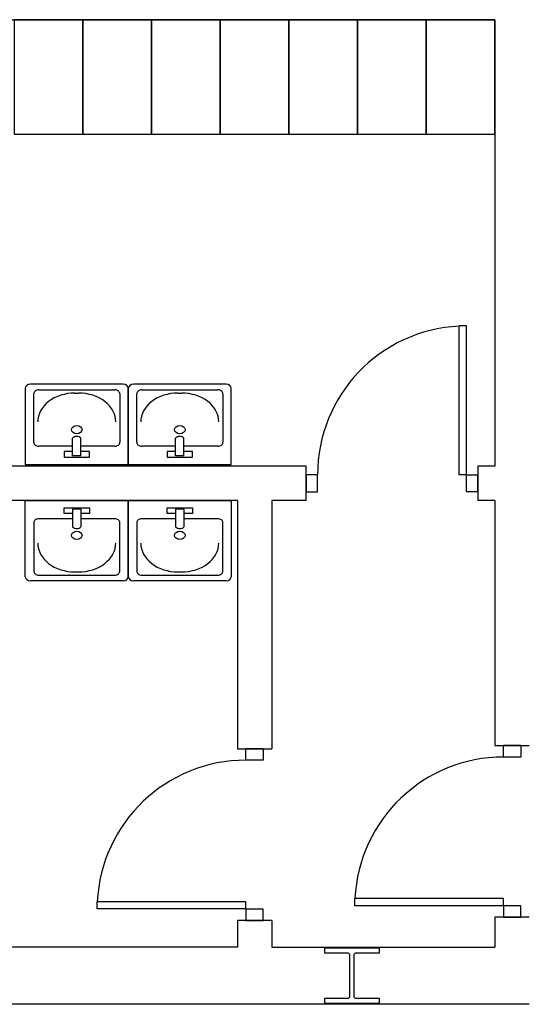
# Model space of a CAD drawing. Header units: millimetres. Extents: x -559 to 10735, y -2326 to 222.
# Tile 365 of 656: x 2625.36 to 2626.52, y -1902.6 to -1900.36. Entities that reach past the tile are written whole.
import ezdxf

# ---------------------------------------------------------------- set-up
doc = ezdxf.new("R2010")
doc.units = ezdxf.units.MM
doc.header["$LTSCALE"] = 4
doc.layers.add('Planta Baixa', color=251, linetype='Continuous')

# ---------------------------------------------------------------- blocks, each defined once
blk = doc.blocks.new('A1138DB-flat-9-flat-1')
at = {"color": 9}
for p, q in [((-0.225, -0.3325), (-0.225, 0)), ((-0.225, 0), (0.225, 0)), ((0.225, 0), (0.225, -0.3325)), ((-0.0551, -0.0563), (-0.0551, -0.0319)), ((-0.0551, -0.0319), (0.0551, -0.0319)), ((-0.018, -0.0382), (-0.018, -0.1144)), ((0.018, -0.0382), (-0.018, -0.0382)), ((0.018, -0.0382), (0.018, -0.1144)), ((0.0551, -0.0319), (0.0551, -0.0563)), ((-0.018, -0.0793), (-0.1657, -0.0793)), ((-0.018, -0.0563), (-0.0551, -0.0563)), ((0.0551, -0.0563), (0.018, -0.0563)), ((0.1657, -0.0793), (0.018, -0.0793)), ((-0.1882, -0.0968), (-0.1882, -0.3081)), ((0.1882, -0.3081), (0.1882, -0.0968)), ((-0.1882, -0.3081), (-0.1882, -0.3081)), ((-0.1657, -0.3256), (0.1657, -0.3256)), ((-0.0082, -0.3116), (0.0082, -0.3116)), ((0.2025, -0.35), (-0.2025, -0.35))]:
    blk.add_line(p, q, dxfattribs=at)
for centre, major_axis, start_param, end_param in [((-0.1657, -0.0968), (-0.0225, 0), 4.712388, 6.283186), ((0.1657, -0.0968), (-0.0225, 0), 3.141592, 4.71239), ((0, -0.1058), (0.0212, 0), 3.694408, 5.73037), ((0, -0.1521), (-0.0232, 0), 1.570796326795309, 7.853981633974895), ((-0.0082, -0.1856), (0.162, 0), 3.141592, 4.71239), ((0.0082, -0.1856), (0.162, 0), 4.712388, 6.283186), ((-0.2025, -0.3325), (-0.0225, 0), 0, 1.570796), ((-0.1657, -0.3081), (0.0225, 0), 3.141592, 4.71239), ((0.1657, -0.3081), (0.0225, 0), 4.712388, 6.283186), ((0.2025, -0.3325), (0.0225, 0), 4.712389, 6.283185)]:
    blk.add_ellipse(centre, major_axis=major_axis, ratio=0.777778, start_param=start_param, end_param=end_param, dxfattribs=at)
blk = doc.blocks.new('A1095D1-flat-26-flat-1')
at = {"color": 9}
for p, q in [((-0.3, 0), (-0.3, -0.5)), ((0, 0), (-0.3, 0)), ((0, -0.5), (0, 0)), ((-0.3, -0.5), (0, -0.5))]:
    blk.add_line(p, q, dxfattribs=at)
blk = doc.blocks.new('A1095D1-flat-25-flat-1')
at = {"color": 9}
for p, q in [((-0.3, 0), (-0.3, -0.5)), ((0, 0), (-0.3, 0)), ((0, -0.5), (0, 0)), ((-0.3, -0.5), (0, -0.5))]:
    blk.add_line(p, q, dxfattribs=at)
blk = doc.blocks.new('A1095D1-flat-24-flat-1')
at = {"color": 9}
for p, q in [((-0.3, 0), (-0.3, -0.5)), ((0, 0), (-0.3, 0)), ((0, -0.5), (0, 0)), ((-0.3, -0.5), (0, -0.5))]:
    blk.add_line(p, q, dxfattribs=at)
blk = doc.blocks.new('A1095D1-flat-23-flat-1')
at = {"color": 9}
for p, q in [((-0.3, 0), (-0.3, -0.5)), ((0, 0), (-0.3, 0)), ((0, -0.5), (0, 0)), ((-0.3, -0.5), (0, -0.5))]:
    blk.add_line(p, q, dxfattribs=at)
blk = doc.blocks.new('A1095D1-flat-22-flat-1')
at = {"color": 9}
for p, q in [((-0.3, 0), (-0.3, -0.5)), ((0, 0), (-0.3, 0)), ((0, -0.5), (0, 0)), ((-0.3, -0.5), (0, -0.5))]:
    blk.add_line(p, q, dxfattribs=at)
blk = doc.blocks.new('A1095D1-flat-20-flat-1')
at = {"color": 9}
for p, q in [((-0.3, 0), (-0.3, -0.5)), ((0, 0), (-0.3, 0)), ((0, -0.5), (0, 0)), ((-0.3, -0.5), (0, -0.5))]:
    blk.add_line(p, q, dxfattribs=at)
blk = doc.blocks.new('A1095D1-flat-19-flat-1')
at = {"color": 9}
for p, q in [((-0.3, 0), (-0.3, -0.5)), ((0, 0), (-0.3, 0)), ((0, -0.5), (0, 0)), ((-0.3, -0.5), (0, -0.5))]:
    blk.add_line(p, q, dxfattribs=at)
blk = doc.blocks.new('AUD18D1S-flat-44-flat-1')
at = {"color": 9}
for p, q in [((-0.075, 0.75), (0.075, 0.75)), ((0.075, 0), (-0.075, 0))]:
    blk.add_line(p, q, dxfattribs=at)
blk = doc.blocks.new('AUD19D1S-flat-44-flat-1')
at = {"color": 9}
for p, q in [((0, 0.75), (0, 0.75)), ((0, 0), (0, 0))]:
    blk.add_line(p, q, dxfattribs=at)
blk = doc.blocks.new('AUD37D1S-flat-115-flat-1')
at = {"color": 9}
for p, q in [((-0.0375, 0.05), (-0.0375, 0)), ((0.0375, 0.05), (-0.0375, 0.05)), ((0.0375, 0), (0.0375, 0.05)), ((-0.0375, 0), (0.0375, 0))]:
    blk.add_line(p, q, dxfattribs=at)
at = {"color": 9, "oblique": 22.6199, "width": 1.083333, "flags": 3}
for p in [(-0.0375, 0.05), (0, 0.05), (0.0375, 0.05)]:
    blk.add_attdef('JAMBPT', p, '', height=0.00588, rotation=146.3099, dxfattribs=at)
at = {"color": 9, "width": 0.666667, "flags": 3}
for p in [(-0.0375, 0.05), (0, 0.05)]:
    blk.add_attdef('JAMBPT', p, '', height=0.0075, rotation=90, dxfattribs=at)
blk = doc.blocks.new('AUD37D1S-flat-114-flat-1')
at = {"color": 9}
for p, q in [((-0.0375, 0), (0.0375, 0)), ((-0.0375, -0.05), (-0.0375, 0)), ((0.0375, 0), (0.0375, -0.05)), ((0.0375, -0.05), (-0.0375, -0.05))]:
    blk.add_line(p, q, dxfattribs=at)
at = {"color": 9, "text_generation_flag": 4, "flags": 3}
for p, height, rotation, width in [((-0.0375, -0.05), 0.00588, 213.6901, 1.083333), ((-0.0375, -0.05), 0.0075, 270, 0.666667), ((0, -0.05), 0.00588, 213.6901, 1.083333), ((0, -0.05), 0.0075, 270, 0.666667), ((0.0375, -0.05), 0.00588, 213.6901, 1.083333)]:
    blk.add_attdef('JAMBPT', p, '', height=height, rotation=rotation, dxfattribs=dict(at, width=width))
blk = doc.blocks.new('AUD41D1S-flat-29-flat-1')
at = {"color": 9}
for p, q in [((0.0375, 0.375), (-0.0375, 0.375)), ((-0.0375, -0.375), (0.0375, -0.375))]:
    blk.add_line(p, q, dxfattribs=at)
blk = doc.blocks.new('AUD29D1S-flat-24-flat-1')
at = {"color": 9}
for p, q in [((-0.65, -0.325), (-0.65, -0.2934)), ((0, -0.2934), (-0.65, -0.2934)), ((0, -0.325), (0, -0.2934)), ((0, -0.325), (-0.65, -0.325))]:
    blk.add_line(p, q, dxfattribs=at)
blk.add_ellipse((0, -0.325), major_axis=(-0.4596, 0.4596), ratio=1, start_param=-0.785398, end_param=0.736768, dxfattribs=at)
blk = doc.blocks.new('AUD18D1S-flat-43-flat-1')
at = {"color": 9}
for p, q in [((-0.075, 0.75), (0.075, 0.75)), ((0.075, 0), (-0.075, 0))]:
    blk.add_line(p, q, dxfattribs=at)
blk = doc.blocks.new('AUD19D1S-flat-43-flat-1')
at = {"color": 9}
for p, q in [((0, 0.75), (0, 0.75)), ((0, 0), (0, 0))]:
    blk.add_line(p, q, dxfattribs=at)
blk = doc.blocks.new('AUD37D1S-flat-113-flat-1')
at = {"color": 9}
for p, q in [((-0.0375, 0.05), (-0.0375, 0)), ((0.0375, 0.05), (-0.0375, 0.05)), ((0.0375, 0), (0.0375, 0.05)), ((-0.0375, 0), (0.0375, 0))]:
    blk.add_line(p, q, dxfattribs=at)
at = {"color": 9, "oblique": 22.6199, "width": 1.083333, "flags": 3}
for p in [(-0.0375, 0.05), (0, 0.05), (0.0375, 0.05)]:
    blk.add_attdef('JAMBPT', p, '', height=0.00588, rotation=146.3099, dxfattribs=at)
at = {"color": 9, "width": 0.666667, "flags": 3}
for p in [(-0.0375, 0.05), (0, 0.05)]:
    blk.add_attdef('JAMBPT', p, '', height=0.0075, rotation=90, dxfattribs=at)
blk = doc.blocks.new('AUD37D1S-flat-112-flat-1')
at = {"color": 9}
for p, q in [((-0.0375, 0), (0.0375, 0)), ((-0.0375, -0.05), (-0.0375, 0)), ((0.0375, 0), (0.0375, -0.05)), ((0.0375, -0.05), (-0.0375, -0.05))]:
    blk.add_line(p, q, dxfattribs=at)
at = {"color": 9, "text_generation_flag": 4, "flags": 3}
for p, height, rotation, width in [((-0.0375, -0.05), 0.00588, 213.6901, 1.083333), ((-0.0375, -0.05), 0.0075, 270, 0.666667), ((0, -0.05), 0.00588, 213.6901, 1.083333), ((0, -0.05), 0.0075, 270, 0.666667), ((0.0375, -0.05), 0.00588, 213.6901, 1.083333)]:
    blk.add_attdef('JAMBPT', p, '', height=height, rotation=rotation, dxfattribs=dict(at, width=width))
blk = doc.blocks.new('AUD41D1S-flat-28-flat-1')
at = {"color": 9}
for p, q in [((0.0375, 0.375), (-0.0375, 0.375)), ((-0.0375, -0.375), (0.0375, -0.375))]:
    blk.add_line(p, q, dxfattribs=at)
blk = doc.blocks.new('AUD29D1S-flat-23-flat-1')
at = {"color": 9}
for p, q in [((-0.65, -0.325), (-0.65, -0.2934)), ((0, -0.2934), (-0.65, -0.2934)), ((0, -0.325), (0, -0.2934)), ((0, -0.325), (-0.65, -0.325))]:
    blk.add_line(p, q, dxfattribs=at)
blk.add_ellipse((0, -0.325), major_axis=(-0.4596, 0.4596), ratio=1, start_param=-0.785398, end_param=0.736768, dxfattribs=at)
blk = doc.blocks.new('AUD18D1S-flat-42-flat-1')
at = {"color": 9}
for p, q in [((0, -0.075), (0, 0.075)), ((0.75, 0.075), (0.75, -0.075))]:
    blk.add_line(p, q, dxfattribs=at)
blk = doc.blocks.new('AUD19D1S-flat-42-flat-1')
at = {"color": 9}
for p, q in [((0, 0), (0, 0)), ((0.75, 0), (0.75, 0))]:
    blk.add_line(p, q, dxfattribs=at)
blk = doc.blocks.new('AUD37D1S-flat-111-flat-1')
at = {"color": 9}
for p, q in [((0, 0.0375), (0, -0.0375)), ((0.05, 0.0375), (0, 0.0375)), ((0.05, -0.0375), (0.05, 0.0375)), ((0, -0.0375), (0.05, -0.0375))]:
    blk.add_line(p, q, dxfattribs=at)
at = {"color": 9, "oblique": 22.6199, "width": 1.083333, "flags": 3}
for p in [(0.05, 0.0375), (0.05, 0), (0.05, -0.0375)]:
    blk.add_attdef('JAMBPT', p, '', height=0.00588, rotation=56.3099, dxfattribs=at)
at = {"color": 9, "width": 0.666667, "flags": 3}
for p in [(0.05, 0.0375), (0.05, 0)]:
    blk.add_attdef('JAMBPT', p, '', height=0.0075, dxfattribs=at)
blk = doc.blocks.new('AUD37D1S-flat-110-flat-1')
at = {"color": 9}
for p, q in [((-0.05, 0.0375), (0, 0.0375)), ((-0.05, -0.0375), (-0.05, 0.0375)), ((0, 0.0375), (0, -0.0375)), ((0, -0.0375), (-0.05, -0.0375))]:
    blk.add_line(p, q, dxfattribs=at)
at = {"color": 9, "text_generation_flag": 4, "flags": 3}
for p, height, rotation, width in [((-0.05, 0.0375), 0.0075, 180, 0.666667), ((-0.05, 0.0375), 0.00588, 123.6901, 1.083333), ((-0.05, 0), 0.0075, 180, 0.666667), ((-0.05, 0), 0.00588, 123.6901, 1.083333), ((-0.05, -0.0375), 0.00588, 123.6901, 1.083333)]:
    blk.add_attdef('JAMBPT', p, '', height=height, rotation=rotation, dxfattribs=dict(at, width=width))
blk = doc.blocks.new('AUD41D1S-flat-27-flat-1')
at = {"color": 9}
for p, q in [((-0.375, 0.0375), (-0.375, -0.0375)), ((0.375, -0.0375), (0.375, 0.0375))]:
    blk.add_line(p, q, dxfattribs=at)
blk = doc.blocks.new('AUD29D1S-flat-22-flat-1')
at = {"color": 9}
for p, q in [((0.325, 0.65), (0.2934, 0.65)), ((0.2934, 0), (0.2934, 0.65)), ((0.325, 0), (0.325, 0.65)), ((0.325, 0), (0.2934, 0))]:
    blk.add_line(p, q, dxfattribs=at)
blk.add_ellipse((0.325, 0), major_axis=(0.4596, -0.4596), ratio=1, start_param=2.404825, end_param=3.926991, dxfattribs=at)
blk = doc.blocks.new('A1138DB-flat-8-flat-1')
at = {"color": 9}
for p, q in [((0.2025, 0.35), (-0.2025, 0.35)), ((-0.225, 0.3325), (-0.225, 0)), ((-0.1882, 0.0968), (-0.1882, 0.3081)), ((-0.1882, 0.3081), (-0.1882, 0.3081)), ((-0.1657, 0.3256), (0.1657, 0.3256)), ((-0.0082, 0.3116), (0.0082, 0.3116)), ((0.1882, 0.3081), (0.1882, 0.0968)), ((0.225, 0), (0.225, 0.3325)), ((-0.018, 0.0382), (-0.018, 0.1144)), ((0.018, 0.0382), (0.018, 0.1144)), ((-0.018, 0.0793), (-0.1657, 0.0793)), ((-0.0551, 0.0563), (-0.0551, 0.0319)), ((-0.018, 0.0563), (-0.0551, 0.0563)), ((0.1657, 0.0793), (0.018, 0.0793)), ((0.0551, 0.0563), (0.018, 0.0563)), ((0.0551, 0.0319), (0.0551, 0.0563)), ((-0.225, 0), (0.225, 0)), ((-0.0551, 0.0319), (0.0551, 0.0319)), ((0.018, 0.0382), (-0.018, 0.0382))]:
    blk.add_line(p, q, dxfattribs=at)
for centre, major_axis, start_param, end_param in [((-0.2025, 0.3325), (-0.0225, 0), -1.570796, 0), ((0.2025, 0.3325), (0.0225, 0), 0, 1.570796), ((-0.1657, 0.3081), (0.0225, 0), 1.570796, 3.141593), ((-0.0082, 0.1856), (0.162, 0), 1.570796, 3.141593), ((0.0082, 0.1856), (0.162, 0), -0.000001, 1.570797), ((0.1657, 0.3081), (0.0225, 0), -0.000001, 1.570797), ((0, 0.1521), (-0.0232, 0), -1.570796, 4.712389), ((-0.1657, 0.0968), (-0.0225, 0), -0.000001, 1.570797), ((0, 0.1058), (0.0212, 0), 0.552816, 2.588777), ((0.1657, 0.0968), (-0.0225, 0), 1.570796, 3.141593)]:
    blk.add_ellipse(centre, major_axis=major_axis, ratio=0.777778, start_param=start_param, end_param=end_param, dxfattribs=at)
blk = doc.blocks.new('A1138DB-flat-7-flat-1')
at = {"color": 9}
for p, q in [((-0.225, -0.3325), (-0.225, 0)), ((-0.225, 0), (0.225, 0)), ((0.225, 0), (0.225, -0.3325)), ((-0.0551, -0.0563), (-0.0551, -0.0319)), ((-0.0551, -0.0319), (0.0551, -0.0319)), ((-0.018, -0.0382), (-0.018, -0.1144)), ((0.018, -0.0382), (-0.018, -0.0382)), ((0.018, -0.0382), (0.018, -0.1144)), ((0.0551, -0.0319), (0.0551, -0.0563)), ((-0.018, -0.0793), (-0.1657, -0.0793)), ((-0.018, -0.0563), (-0.0551, -0.0563)), ((0.0551, -0.0563), (0.018, -0.0563)), ((0.1657, -0.0793), (0.018, -0.0793)), ((-0.1882, -0.0968), (-0.1882, -0.3081)), ((0.1882, -0.3081), (0.1882, -0.0968)), ((-0.1882, -0.3081), (-0.1882, -0.3081)), ((-0.1657, -0.3256), (0.1657, -0.3256)), ((-0.0082, -0.3116), (0.0082, -0.3116)), ((0.2025, -0.35), (-0.2025, -0.35))]:
    blk.add_line(p, q, dxfattribs=at)
for centre, major_axis, start_param, end_param in [((-0.1657, -0.0968), (-0.0225, 0), 4.712388, 6.283186), ((0.1657, -0.0968), (-0.0225, 0), 3.141592, 4.71239), ((0, -0.1058), (0.0212, 0), 3.694408, 5.73037), ((0, -0.1521), (-0.0232, 0), 1.570796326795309, 7.853981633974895), ((-0.0082, -0.1856), (0.162, 0), 3.141592, 4.71239), ((0.0082, -0.1856), (0.162, 0), 4.712388, 6.283186), ((-0.2025, -0.3325), (-0.0225, 0), 0, 1.570796), ((-0.1657, -0.3081), (0.0225, 0), 3.141592, 4.71239), ((0.1657, -0.3081), (0.0225, 0), 4.712388, 6.283186), ((0.2025, -0.3325), (0.0225, 0), 4.712389, 6.283185)]:
    blk.add_ellipse(centre, major_axis=major_axis, ratio=0.777778, start_param=start_param, end_param=end_param, dxfattribs=at)
blk = doc.blocks.new('A1138DB-flat-6-flat-1')
at = {"color": 9}
for p, q in [((0.2025, 0.35), (-0.2025, 0.35)), ((-0.225, 0.3325), (-0.225, 0)), ((-0.1882, 0.0968), (-0.1882, 0.3081)), ((-0.1882, 0.3081), (-0.1882, 0.3081)), ((-0.1657, 0.3256), (0.1657, 0.3256)), ((-0.0082, 0.3116), (0.0082, 0.3116)), ((0.1882, 0.3081), (0.1882, 0.0968)), ((0.225, 0), (0.225, 0.3325)), ((-0.018, 0.0382), (-0.018, 0.1144)), ((0.018, 0.0382), (0.018, 0.1144)), ((-0.018, 0.0793), (-0.1657, 0.0793)), ((-0.0551, 0.0563), (-0.0551, 0.0319)), ((-0.018, 0.0563), (-0.0551, 0.0563)), ((0.1657, 0.0793), (0.018, 0.0793)), ((0.0551, 0.0563), (0.018, 0.0563)), ((0.0551, 0.0319), (0.0551, 0.0563)), ((-0.225, 0), (0.225, 0)), ((-0.0551, 0.0319), (0.0551, 0.0319)), ((0.018, 0.0382), (-0.018, 0.0382))]:
    blk.add_line(p, q, dxfattribs=at)
for centre, major_axis, start_param, end_param in [((-0.2025, 0.3325), (-0.0225, 0), -1.570796, 0), ((0.2025, 0.3325), (0.0225, 0), 0, 1.570796), ((-0.1657, 0.3081), (0.0225, 0), 1.570796, 3.141593), ((-0.0082, 0.1856), (0.162, 0), 1.570796, 3.141593), ((0.0082, 0.1856), (0.162, 0), -0.000001, 1.570797), ((0.1657, 0.3081), (0.0225, 0), -0.000001, 1.570797), ((0, 0.1521), (-0.0232, 0), -1.570796, 4.712389), ((-0.1657, 0.0968), (-0.0225, 0), -0.000001, 1.570797), ((0, 0.1058), (0.0212, 0), 0.552816, 2.588777), ((0.1657, 0.0968), (-0.0225, 0), 1.570796, 3.141593)]:
    blk.add_ellipse(centre, major_axis=major_axis, ratio=0.777778, start_param=start_param, end_param=end_param, dxfattribs=at)

msp = doc.modelspace()

# ---------------------------------------------------------------- linework, layer by layer
at = {"layer": 'Planta Baixa'}
for p, q in [((2624.4387, -1900.3621), (2626.4382, -1900.3621)), ((2626.4382, -1900.3621), (2626.4382, -1901.3749)), ((2626.0099, -1901.3749), (2624.4387, -1901.3749)), ((2626.4382, -1901.3749), (2626.3994, -1901.3749)), ((2625.854, -1901.4528), (2624.4387, -1901.4528)), ((2625.854, -1901.4528), (2625.854, -1902.0157)), ((2625.9319, -1901.4528), (2625.9319, -1902.0157)), ((2626.0099, -1901.4528), (2625.9319, -1901.4528)), ((2626.4382, -1901.4528), (2626.3994, -1901.4528)), ((2626.4382, -1901.4528), (2626.4382, -1902.0086)), ((2625.854, -1902.4052), (2625.854, -1902.4656)), ((2625.9319, -1902.4052), (2625.9319, -1902.4656)), ((2626.4382, -1902.3981), (2626.4382, -1902.4656)), ((2625.854, -1902.4656), (2625.3346, -1902.4656)), ((2625.9319, -1902.4656), (2626.4382, -1902.4656)), ((2626.5161, -1902.5954), (2625.3346, -1902.5954))]:
    msp.add_line(p, q, dxfattribs=at)
msp.add_lwpolyline([(2626.176, -1902.5928), (2626.176, -1902.5824), (2626.124, -1902.5824, -0.414214), (2626.1188, -1902.5772), (2626.1188, -1902.4837, -0.414214), (2626.124, -1902.4785), (2626.176, -1902.4785), (2626.176, -1902.4682), (2626.0513, -1902.4682), (2626.0513, -1902.4785), (2626.1033, -1902.4785, -0.414214), (2626.1084, -1902.4837), (2626.1084, -1902.5772, -0.414214), (2626.1033, -1902.5824), (2626.0513, -1902.5824), (2626.0513, -1902.5928)], format="xyb", close=True, dxfattribs=at)

# ---------------------------------------------------------------- block references
at = {"layer": 'Planta Baixa', "xscale": 0.5193635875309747, "yscale": 0.5193635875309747, "zscale": 0.5193635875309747}
for name, p in [('A1095D1-flat-22-flat-1', (2625.5034, -1900.3621)), ('A1095D1-flat-20-flat-1', (2625.6592, -1900.3621)), ('A1095D1-flat-19-flat-1', (2625.815, -1900.3621)), ('A1095D1-flat-24-flat-1', (2625.9708, -1900.3621)), ('A1095D1-flat-23-flat-1', (2626.1266, -1900.3621)), ('A1095D1-flat-25-flat-1', (2626.2824, -1900.3621)), ('A1095D1-flat-26-flat-1', (2626.4382, -1900.3621)), ('AUD29D1S-flat-22-flat-1', (2626.2046, -1901.3944)), ('A1138DB-flat-8-flat-1', (2625.4896, -1901.3709)), ('A1138DB-flat-6-flat-1', (2625.7233, -1901.3709)), ('AUD18D1S-flat-42-flat-1', (2626.0099, -1901.4139)), ('AUD37D1S-flat-111-flat-1', (2626.0099, -1901.4139)), ('AUD41D1S-flat-27-flat-1', (2626.2046, -1901.4139)), ('AUD37D1S-flat-110-flat-1', (2626.3994, -1901.4139)), ('AUD19D1S-flat-42-flat-1', (2626.0099, -1901.4139)), ('A1138DB-flat-9-flat-1', (2625.4896, -1901.4528)), ('A1138DB-flat-7-flat-1', (2625.7233, -1901.4528)), ('AUD18D1S-flat-44-flat-1', (2625.8929, -1902.4052)), ('AUD37D1S-flat-114-flat-1', (2625.8929, -1902.0157)), ('AUD41D1S-flat-29-flat-1', (2625.8929, -1902.2104)), ('AUD19D1S-flat-44-flat-1', (2625.8929, -1902.4052)), ('AUD18D1S-flat-43-flat-1', (2626.4772, -1902.3981)), ('AUD37D1S-flat-112-flat-1', (2626.4772, -1902.0086)), ('AUD41D1S-flat-28-flat-1', (2626.4772, -1902.2033)), ('AUD19D1S-flat-43-flat-1', (2626.4772, -1902.3981)), ('AUD29D1S-flat-24-flat-1', (2625.8734, -1902.2104)), ('AUD29D1S-flat-23-flat-1', (2626.4577, -1902.2033)), ('AUD37D1S-flat-115-flat-1', (2625.8929, -1902.4052)), ('AUD37D1S-flat-113-flat-1', (2626.4772, -1902.3981))]:
    msp.add_blockref(name, p, dxfattribs=at)

doc.saveas('drawing.dxf')
